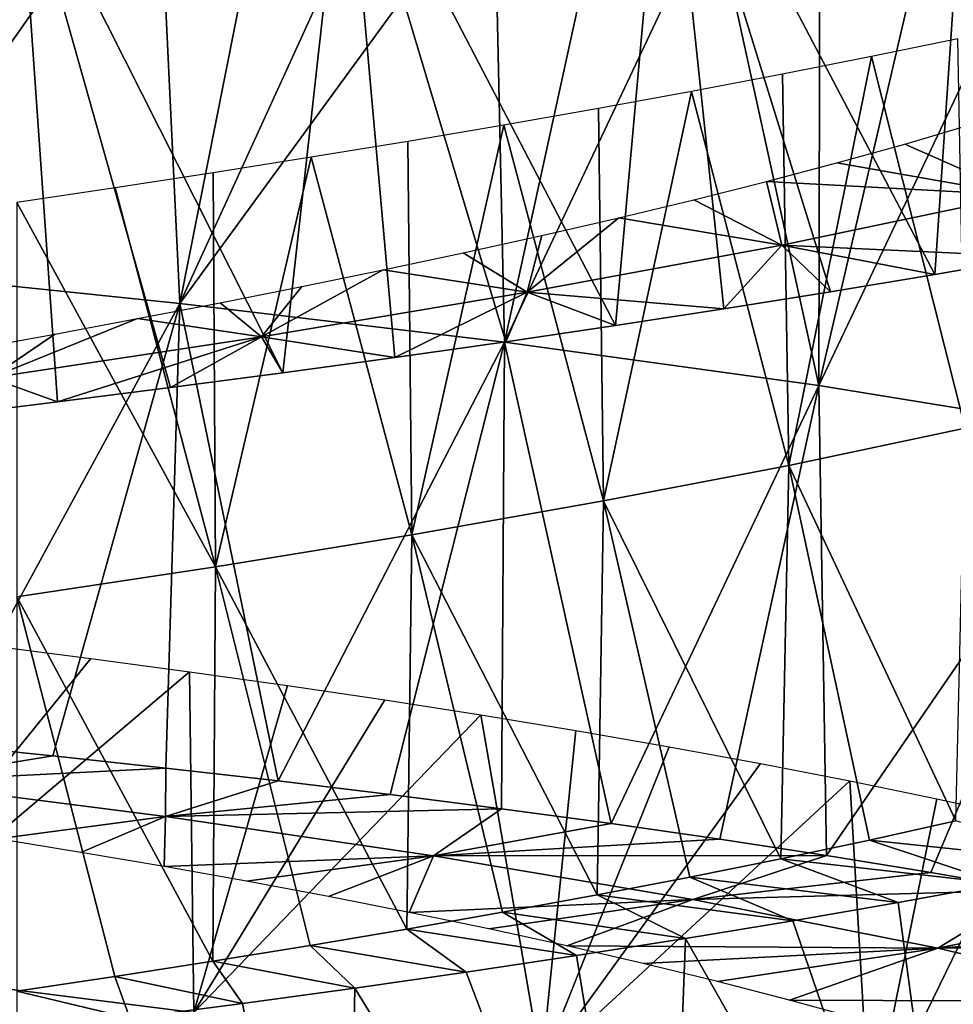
# Model space of a CAD drawing. Header units: millimetres. Extents: x -161 to 161, y -94 to 1149.
# Tile 853 of 1056: x 44.51 to 47.42, y 440.22 to 443.28. Entities that reach past the tile are written whole.
import ezdxf

# ---------------------------------------------------------------- set-up
doc = ezdxf.new("R2010")
doc.units = ezdxf.units.MM
doc.header["$LTSCALE"] = 81.481481
for name, color, linetype in [('82', 7, 'CONTINUOUS'), ('85', 7, 'CONTINUOUS'), ('86', 7, 'CONTINUOUS'), ('87', 7, 'CONTINUOUS'), ('88', 7, 'CONTINUOUS')]:
    doc.layers.add(name, color=color, linetype=linetype)

msp = doc.modelspace()

# ---------------------------------------------------------------- linework, layer by layer
at = {"layer": '82', "color": 7, "linetype": 'CONTINUOUS', "true_color": 0xaaaaaa}
for points in [[(44.4236, 441.3327, -6.2503), (44.7308, 441.2934, -6.2506), (43.9488, 440.3303, -6.3421), (44.4236, 441.3327, -6.2503)], [(44.7308, 441.2934, -6.2506), (45.0376, 441.2522, -6.2345), (43.9488, 440.3303, -6.3421), (44.7308, 441.2934, -6.2506)], [(43.9488, 440.3303, -6.3421), (45.0376, 441.2522, -6.2345), (45.0513, 440.1908, -6.3596), (43.9488, 440.3303, -6.3421)], [(45.0376, 441.2522, -6.2345), (45.343, 441.2092, -6.2023), (45.0513, 440.1908, -6.3596), (45.0376, 441.2522, -6.2345)], [(45.343, 441.2092, -6.2023), (45.646, 441.1643, -6.1543), (45.0513, 440.1908, -6.3596), (45.343, 441.2092, -6.2023)], [(45.646, 441.1643, -6.1543), (45.9457, 441.1177, -6.0904), (45.0513, 440.1908, -6.3596), (45.646, 441.1643, -6.1543)], [(45.0513, 440.1908, -6.3596), (45.9457, 441.1177, -6.0904), (46.1341, 440.0248, -6.1703), (45.0513, 440.1908, -6.3596)], [(45.9457, 441.1177, -6.0904), (46.2412, 441.0692, -6.0111), (46.1341, 440.0248, -6.1703), (45.9457, 441.1177, -6.0904)], [(46.2412, 441.0692, -6.0111), (46.5318, 441.0188, -5.9163), (46.1341, 440.0248, -6.1703), (46.2412, 441.0692, -6.0111)], [(46.5318, 441.0188, -5.9163), (46.8166, 440.9666, -5.8064), (46.1341, 440.0248, -6.1703), (46.5318, 441.0188, -5.9163)], [(46.8166, 440.9666, -5.8064), (47.0948, 440.9126, -5.6815), (46.1341, 440.0248, -6.1703), (46.8166, 440.9666, -5.8064)], [(46.1341, 440.0248, -6.1703), (47.0948, 440.9126, -5.6815), (47.1576, 439.8321, -5.7821), (46.1341, 440.0248, -6.1703)], [(47.0948, 440.9126, -5.6815), (47.3659, 440.8567, -5.5422), (47.1576, 439.8321, -5.7821), (47.0948, 440.9126, -5.6815)], [(47.3659, 440.8567, -5.5422), (47.629, 440.799, -5.3888), (47.1576, 439.8321, -5.7821), (47.3659, 440.8567, -5.5422)], [(47.629, 440.799, -5.3888), (47.8834, 440.7396, -5.2219), (47.1576, 439.8321, -5.7821), (47.629, 440.799, -5.3888)], [(47.1576, 439.8321, -5.7821), (47.8834, 440.7396, -5.2219), (48.0852, 439.6134, -5.2095), (47.1576, 439.8321, -5.7821)], [(44.1168, 439.2531, -6.498), (43.9488, 440.3303, -6.3421), (45.0513, 440.1908, -6.3596), (44.1168, 439.2531, -6.498)]]:
    msp.add_3dface(points, dxfattribs=at)
at = {"layer": '85', "color": 7, "linetype": 'CONTINUOUS', "true_color": 0xaaaaaa}
for points in [[(47.4681, 442.9552, 3.2573), (47.6256, 442.7364, 4.6155), (47.2654, 442.8957, 3.4146), (47.4681, 442.9552, 3.2573)], [(47.2654, 442.8957, 3.4146), (47.6256, 442.7364, 4.6155), (47.0542, 442.8371, 3.5602), (47.2654, 442.8957, 3.4146)], [(47.0542, 442.8371, 3.5602), (47.6256, 442.7364, 4.6155), (46.835, 442.7794, 3.6936), (47.0542, 442.8371, 3.5602)], [(46.835, 442.7794, 3.6936), (46.8828, 442.5811, 5.0068), (46.6085, 442.7224, 3.8146), (46.835, 442.7794, 3.6936)], [(47.6256, 442.7364, 4.6155), (46.8828, 442.5811, 5.0068), (46.835, 442.7794, 3.6936), (47.6256, 442.7364, 4.6155)], [(46.6085, 442.7224, 3.8146), (46.8828, 442.5811, 5.0068), (46.3752, 442.6664, 3.9227), (46.6085, 442.7224, 3.8146)], [(46.8828, 442.5811, 5.0068), (47.6256, 442.7364, 4.6155), (47.6773, 442.5449, 5.9562), (46.8828, 442.5811, 5.0068)], [(46.8828, 442.5811, 5.0068), (46.0893, 442.4339, 5.2855), (46.3752, 442.6664, 3.9227), (46.8828, 442.5811, 5.0068)], [(46.3752, 442.6664, 3.9227), (46.0893, 442.4339, 5.2855), (46.1355, 442.6112, 4.0175), (46.3752, 442.6664, 3.9227)], [(46.1355, 442.6112, 4.0175), (46.0893, 442.4339, 5.2855), (45.8905, 442.5571, 4.0986), (46.1355, 442.6112, 4.0175)], [(46.0893, 442.4339, 5.2855), (46.8828, 442.5811, 5.0068), (46.7025, 442.3823, 6.3515), (46.0893, 442.4339, 5.2855)], [(46.7025, 442.3823, 6.3515), (46.8828, 442.5811, 5.0068), (47.0343, 442.4353, 6.2362), (46.7025, 442.3823, 6.3515)], [(47.0343, 442.4353, 6.2362), (46.8828, 442.5811, 5.0068), (47.3595, 442.4895, 6.1044), (47.0343, 442.4353, 6.2362)], [(47.3595, 442.4895, 6.1044), (46.8828, 442.5811, 5.0068), (47.6773, 442.5449, 5.9562), (47.3595, 442.4895, 6.1044)], [(45.8905, 442.5571, 4.0986), (46.0893, 442.4339, 5.2855), (45.641, 442.504, 4.1657), (45.8905, 442.5571, 4.0986)], [(46.0893, 442.4339, 5.2855), (45.262, 442.2958, 5.4463), (45.641, 442.504, 4.1657), (46.0893, 442.4339, 5.2855)], [(45.641, 442.504, 4.1657), (45.262, 442.2958, 5.4463), (45.3883, 442.452, 4.2187), (45.641, 442.504, 4.1657)], [(45.3883, 442.452, 4.2187), (45.262, 442.2958, 5.4463), (45.1332, 442.4013, 4.2575), (45.3883, 442.452, 4.2187)], [(45.262, 442.2958, 5.4463), (46.0893, 442.4339, 5.2855), (45.6774, 442.2312, 6.5953), (45.262, 442.2958, 5.4463)], [(45.6774, 442.2312, 6.5953), (46.0893, 442.4339, 5.2855), (46.023, 442.2802, 6.5312), (45.6774, 442.2312, 6.5953)], [(46.023, 442.2802, 6.5312), (46.0893, 442.4339, 5.2855), (46.3651, 442.3306, 6.4498), (46.023, 442.2802, 6.5312)], [(46.3651, 442.3306, 6.4498), (46.0893, 442.4339, 5.2855), (46.7025, 442.3823, 6.3515), (46.3651, 442.3306, 6.4498)], [(45.1332, 442.4013, 4.2575), (45.262, 442.2958, 5.4463), (44.8765, 442.3519, 4.2819), (45.1332, 442.4013, 4.2575)], [(45.262, 442.2958, 5.4463), (44.4187, 442.1676, 5.4855), (44.8765, 442.3519, 4.2819), (45.262, 442.2958, 5.4463)], [(44.8765, 442.3519, 4.2819), (44.4187, 442.1676, 5.4855), (44.6186, 442.3036, 4.2918), (44.8765, 442.3519, 4.2819)], [(44.6186, 442.3036, 4.2918), (44.4187, 442.1676, 5.4855), (44.3604, 442.2566, 4.2872), (44.6186, 442.3036, 4.2918)], [(44.4187, 442.1676, 5.4855), (45.262, 442.2958, 5.4463), (44.6275, 442.0929, 6.6829), (44.4187, 442.1676, 5.4855)], [(44.6275, 442.0929, 6.6829), (45.262, 442.2958, 5.4463), (44.9789, 442.1375, 6.6713), (44.6275, 442.0929, 6.6829)], [(44.9789, 442.1375, 6.6713), (45.262, 442.2958, 5.4463), (45.3291, 442.1836, 6.642), (44.9789, 442.1375, 6.6713)], [(45.3291, 442.1836, 6.642), (45.262, 442.2958, 5.4463), (45.6774, 442.2312, 6.5953), (45.3291, 442.1836, 6.642)], [(44.2757, 442.0497, 6.6768), (44.4187, 442.1676, 5.4855), (44.6275, 442.0929, 6.6829), (44.2757, 442.0497, 6.6768)], [(44.6124, 440.9903, -7.4968), (44.1182, 440.9092, -6.2862), (44.2606, 441.0262, -7.4893), (44.6124, 440.9903, -7.4968)], [(44.964, 440.9524, -7.4865), (44.1182, 440.9092, -6.2862), (44.6124, 440.9903, -7.4968), (44.964, 440.9524, -7.4865)], [(44.9629, 440.8016, -6.2928), (44.1182, 440.9092, -6.2862), (44.964, 440.9524, -7.4865), (44.9629, 440.8016, -6.2928)], [(45.3146, 440.9123, -7.4587), (44.9629, 440.8016, -6.2928), (44.964, 440.9524, -7.4865), (45.3146, 440.9123, -7.4587)], [(45.6634, 440.8701, -7.4134), (44.9629, 440.8016, -6.2928), (45.3146, 440.9123, -7.4587), (45.6634, 440.8701, -7.4134)], [(44.1182, 440.9092, -6.2862), (44.9629, 440.8016, -6.2928), (44.4405, 440.7322, -5.1111), (44.1182, 440.9092, -6.2862)], [(46.0094, 440.8257, -7.3509), (44.9629, 440.8016, -6.2928), (45.6634, 440.8701, -7.4134), (46.0094, 440.8257, -7.3509)], [(45.7979, 440.6794, -6.1776), (44.9629, 440.8016, -6.2928), (46.0094, 440.8257, -7.3509), (45.7979, 440.6794, -6.1776)], [(46.3517, 440.7792, -7.2713), (45.7979, 440.6794, -6.1776), (46.0094, 440.8257, -7.3509), (46.3517, 440.7792, -7.2713)], [(44.4405, 440.7322, -5.1111), (44.9629, 440.8016, -6.2928), (44.6999, 440.6897, -5.1121), (44.4405, 440.7322, -5.1111)], [(44.6999, 440.6897, -5.1121), (44.9629, 440.8016, -6.2928), (44.9587, 440.6455, -5.0985), (44.6999, 440.6897, -5.1121)], [(44.9629, 440.8016, -6.2928), (45.7979, 440.6794, -6.1776), (44.9587, 440.6455, -5.0985), (44.9629, 440.8016, -6.2928)], [(46.6894, 440.7306, -7.1747), (45.7979, 440.6794, -6.1776), (46.3517, 440.7792, -7.2713), (46.6894, 440.7306, -7.1747)], [(47.0214, 440.6799, -7.0614), (45.7979, 440.6794, -6.1776), (46.6894, 440.7306, -7.1747), (47.0214, 440.6799, -7.0614)], [(44.9587, 440.6455, -5.0985), (45.7979, 440.6794, -6.1776), (45.216, 440.5996, -5.0704), (44.9587, 440.6455, -5.0985)], [(45.216, 440.5996, -5.0704), (45.7979, 440.6794, -6.1776), (45.4709, 440.5519, -5.0282), (45.216, 440.5996, -5.0704)], [(45.4709, 440.5519, -5.0282), (45.7979, 440.6794, -6.1776), (45.7227, 440.5025, -4.9719), (45.4709, 440.5519, -5.0282)], [(45.7979, 440.6794, -6.1776), (46.6054, 440.5426, -5.9441), (45.7227, 440.5025, -4.9719), (45.7979, 440.6794, -6.1776)], [(46.6054, 440.5426, -5.9441), (45.7979, 440.6794, -6.1776), (47.0214, 440.6799, -7.0614), (46.6054, 440.5426, -5.9441)], [(47.347, 440.6271, -6.9316), (46.6054, 440.5426, -5.9441), (47.0214, 440.6799, -7.0614), (47.347, 440.6271, -6.9316)], [(47.6654, 440.5721, -6.7856), (46.6054, 440.5426, -5.9441), (47.347, 440.6271, -6.9316), (47.6654, 440.5721, -6.7856)], [(45.7227, 440.5025, -4.9719), (46.6054, 440.5426, -5.9441), (45.9705, 440.4514, -4.9017), (45.7227, 440.5025, -4.9719)], [(45.9705, 440.4514, -4.9017), (46.6054, 440.5426, -5.9441), (46.2135, 440.3986, -4.8178), (45.9705, 440.4514, -4.9017)], [(46.6054, 440.5426, -5.9441), (47.3681, 440.391, -5.5964), (46.2135, 440.3986, -4.8178), (46.6054, 440.5426, -5.9441)], [(47.3681, 440.391, -5.5964), (46.6054, 440.5426, -5.9441), (47.6654, 440.5721, -6.7856), (47.3681, 440.391, -5.5964)], [(47.9757, 440.515, -6.6238), (47.3681, 440.391, -5.5964), (47.6654, 440.5721, -6.7856), (47.9757, 440.515, -6.6238)], [(48.2774, 440.4559, -6.4467), (47.3681, 440.391, -5.5964), (47.9757, 440.515, -6.6238), (48.2774, 440.4559, -6.4467)], [(48.5697, 440.3948, -6.2549), (47.3681, 440.391, -5.5964), (48.2774, 440.4559, -6.4467), (48.5697, 440.3948, -6.2549)], [(46.2135, 440.3986, -4.8178), (47.3681, 440.391, -5.5964), (46.4511, 440.344, -4.7204), (46.2135, 440.3986, -4.8178)], [(46.4511, 440.344, -4.7204), (47.3681, 440.391, -5.5964), (46.6825, 440.2877, -4.6099), (46.4511, 440.344, -4.7204)], [(46.6825, 440.2877, -4.6099), (47.3681, 440.391, -5.5964), (46.907, 440.2296, -4.4866), (46.6825, 440.2877, -4.6099)], [(47.3681, 440.391, -5.5964), (48.07, 440.2253, -5.1431), (46.907, 440.2296, -4.4866), (47.3681, 440.391, -5.5964)], [(48.07, 440.2253, -5.1431), (47.3681, 440.391, -5.5964), (48.5697, 440.3948, -6.2549), (48.07, 440.2253, -5.1431)], [(46.907, 440.2296, -4.4866), (48.07, 440.2253, -5.1431), (47.1241, 440.1699, -4.3509), (46.907, 440.2296, -4.4866)], [(47.1241, 440.1699, -4.3509), (48.07, 440.2253, -5.1431), (47.3329, 440.1086, -4.2035), (47.1241, 440.1699, -4.3509)], [(48.07, 440.2253, -5.1431), (48.6963, 440.0462, -4.5941), (47.3329, 440.1086, -4.2035), (48.07, 440.2253, -5.1431)]]:
    msp.add_3dface(points, dxfattribs=at)
at = {"layer": '86', "color": 7, "linetype": 'CONTINUOUS', "true_color": 0xaaaaaa}
for points in [[(47.1558, 440.728, 4.703), (47.879, 440.6517, 5.6744), (47.4246, 440.7877, 4.5607), (47.1558, 440.728, 4.703)], [(46.8795, 440.6697, 4.831), (47.5659, 440.5919, 5.8317), (47.1558, 440.728, 4.703), (46.8795, 440.6697, 4.831)], [(47.5659, 440.5919, 5.8317), (47.879, 440.6517, 5.6744), (47.1558, 440.728, 4.703), (47.5659, 440.5919, 5.8317)], [(46.5964, 440.6127, 4.9442), (47.245, 440.5337, 5.973), (46.8795, 440.6697, 4.831), (46.5964, 440.6127, 4.9442)], [(47.245, 440.5337, 5.973), (47.5659, 440.5919, 5.8317), (46.8795, 440.6697, 4.831), (47.245, 440.5337, 5.973)], [(46.3073, 440.5571, 5.0422), (46.917, 440.477, 6.0979), (46.5964, 440.6127, 4.9442), (46.3073, 440.5571, 5.0422)], [(46.917, 440.477, 6.0979), (47.245, 440.5337, 5.973), (46.5964, 440.6127, 4.9442), (46.917, 440.477, 6.0979)], [(46.0132, 440.5031, 5.1247), (46.5827, 440.4219, 6.2061), (46.3073, 440.5571, 5.0422), (46.0132, 440.5031, 5.1247)], [(46.5827, 440.4219, 6.2061), (46.917, 440.477, 6.0979), (46.3073, 440.5571, 5.0422), (46.5827, 440.4219, 6.2061)], [(45.7152, 440.4508, 5.1916), (46.2433, 440.3686, 6.2973), (46.0132, 440.5031, 5.1247), (45.7152, 440.4508, 5.1916)], [(46.2433, 440.3686, 6.2973), (46.5827, 440.4219, 6.2061), (46.0132, 440.5031, 5.1247), (46.2433, 440.3686, 6.2973)], [(45.4141, 440.4, 5.2428), (45.8997, 440.317, 6.3714), (45.7152, 440.4508, 5.1916), (45.4141, 440.4, 5.2428)], [(45.8997, 440.317, 6.3714), (46.2433, 440.3686, 6.2973), (45.7152, 440.4508, 5.1916), (45.8997, 440.317, 6.3714)], [(45.1106, 440.351, 5.2782), (45.5526, 440.2671, 6.4282), (45.4141, 440.4, 5.2428), (45.1106, 440.351, 5.2782)], [(45.5526, 440.2671, 6.4282), (45.8997, 440.317, 6.3714), (45.4141, 440.4, 5.2428), (45.5526, 440.2671, 6.4282)], [(44.8056, 440.3036, 5.2975), (45.2031, 440.2191, 6.4677), (45.1106, 440.351, 5.2782), (44.8056, 440.3036, 5.2975)], [(45.2031, 440.2191, 6.4677), (45.5526, 440.2671, 6.4282), (45.1106, 440.351, 5.2782), (45.2031, 440.2191, 6.4677)], [(44.5, 440.258, 5.3008), (44.8519, 440.173, 6.4896), (44.8056, 440.3036, 5.2975), (44.5, 440.258, 5.3008)], [(44.8519, 440.173, 6.4896), (45.2031, 440.2191, 6.4677), (44.8056, 440.3036, 5.2975), (44.8519, 440.173, 6.4896)], [(44.5, 440.258, 5.3008), (44.5, 440.1287, 6.4938), (44.8519, 440.173, 6.4896), (44.5, 440.258, 5.3008)]]:
    msp.add_3dface(points, dxfattribs=at)
at = {"layer": '87', "color": 7, "linetype": 'CONTINUOUS', "true_color": 0xaaaaaa}
for points in [[(47.3595, 442.4895, 6.1044), (47.4771, 444.2321, 6.1744), (46.5229, 444.084, 6.5317), (47.3595, 442.4895, 6.1044)], [(47.3595, 442.4895, 6.1044), (47.6773, 442.5449, 5.9562), (47.4771, 444.2321, 6.1744), (47.3595, 442.4895, 6.1044)], [(46.3651, 442.3306, 6.4498), (46.5229, 444.084, 6.5317), (45.5254, 443.9439, 6.7463), (46.3651, 442.3306, 6.4498)], [(46.3651, 442.3306, 6.4498), (46.7025, 442.3823, 6.3515), (46.5229, 444.084, 6.5317), (46.3651, 442.3306, 6.4498)], [(46.7025, 442.3823, 6.3515), (47.0343, 442.4353, 6.2362), (46.5229, 444.084, 6.5317), (46.7025, 442.3823, 6.3515)], [(47.0343, 442.4353, 6.2362), (47.3595, 442.4895, 6.1044), (46.5229, 444.084, 6.5317), (47.0343, 442.4353, 6.2362)], [(44.2337, 443.9354, -7.2073), (44.5863, 443.8992, -7.2146), (43.9859, 442.505, -7.3168), (44.2337, 443.9354, -7.2073)], [(45.3291, 442.1836, 6.642), (45.5254, 443.9439, 6.7463), (44.5062, 443.8129, 6.8139), (45.3291, 442.1836, 6.642)], [(45.3291, 442.1836, 6.642), (45.6774, 442.2312, 6.5953), (45.5254, 443.9439, 6.7463), (45.3291, 442.1836, 6.642)], [(45.6774, 442.2312, 6.5953), (46.023, 442.2802, 6.5312), (45.5254, 443.9439, 6.7463), (45.6774, 442.2312, 6.5953)], [(46.023, 442.2802, 6.5312), (46.3651, 442.3306, 6.4498), (45.5254, 443.9439, 6.7463), (46.023, 442.2802, 6.5312)], [(44.5863, 443.8992, -7.2146), (44.9388, 443.8617, -7.2041), (43.9859, 442.505, -7.3168), (44.5863, 443.8992, -7.2146)], [(43.9859, 442.505, -7.3168), (44.9388, 443.8617, -7.2041), (45.0079, 442.3994, -7.3275), (43.9859, 442.505, -7.3168)], [(44.9388, 443.8617, -7.2041), (45.2902, 443.8228, -7.1759), (45.0079, 442.3994, -7.3275), (44.9388, 443.8617, -7.2041)], [(44.2757, 442.0497, 6.6768), (44.6275, 442.0929, 6.6829), (44.5062, 443.8129, 6.8139), (44.2757, 442.0497, 6.6768)], [(44.6275, 442.0929, 6.6829), (44.9789, 442.1375, 6.6713), (44.5062, 443.8129, 6.8139), (44.6275, 442.0929, 6.6829)], [(44.9789, 442.1375, 6.6713), (45.3291, 442.1836, 6.642), (44.5062, 443.8129, 6.8139), (44.9789, 442.1375, 6.6713)], [(45.2902, 443.8228, -7.1759), (45.6398, 443.7824, -7.1301), (45.0079, 442.3994, -7.3275), (45.2902, 443.8228, -7.1759)], [(45.6398, 443.7824, -7.1301), (45.9865, 443.7407, -7.0669), (45.0079, 442.3994, -7.3275), (45.6398, 443.7824, -7.1301)], [(45.0079, 442.3994, -7.3275), (45.9865, 443.7407, -7.0669), (46.0191, 442.2791, -7.1899), (45.0079, 442.3994, -7.3275)], [(45.9865, 443.7407, -7.0669), (46.3296, 443.6975, -6.9865), (46.0191, 442.2791, -7.1899), (45.9865, 443.7407, -7.0669)], [(46.3296, 443.6975, -6.9865), (46.668, 443.6528, -6.8891), (46.0191, 442.2791, -7.1899), (46.3296, 443.6975, -6.9865)], [(46.0191, 442.2791, -7.1899), (46.668, 443.6528, -6.8891), (46.9981, 442.1439, -6.9083), (46.0191, 442.2791, -7.1899)], [(46.668, 443.6528, -6.8891), (47.001, 443.6067, -6.7747), (46.9981, 442.1439, -6.9083), (46.668, 443.6528, -6.8891)], [(47.001, 443.6067, -6.7747), (47.3275, 443.559, -6.6437), (46.9981, 442.1439, -6.9083), (47.001, 443.6067, -6.7747)], [(47.3275, 443.559, -6.6437), (47.6469, 443.51, -6.4962), (46.9981, 442.1439, -6.9083), (47.3275, 443.559, -6.6437)], [(46.9981, 442.1439, -6.9083), (47.6469, 443.51, -6.4962), (47.9234, 441.9936, -6.4876), (46.9981, 442.1439, -6.9083)], [(44.2606, 441.0262, -7.4893), (43.9859, 442.505, -7.3168), (45.0079, 442.3994, -7.3275), (44.2606, 441.0262, -7.4893)], [(44.6124, 440.9903, -7.4968), (44.2606, 441.0262, -7.4893), (45.0079, 442.3994, -7.3275), (44.6124, 440.9903, -7.4968)], [(44.964, 440.9524, -7.4865), (44.6124, 440.9903, -7.4968), (45.0079, 442.3994, -7.3275), (44.964, 440.9524, -7.4865)], [(45.3146, 440.9123, -7.4587), (44.964, 440.9524, -7.4865), (45.0079, 442.3994, -7.3275), (45.3146, 440.9123, -7.4587)], [(45.3146, 440.9123, -7.4587), (45.0079, 442.3994, -7.3275), (46.0191, 442.2791, -7.1899), (45.3146, 440.9123, -7.4587)], [(45.6634, 440.8701, -7.4134), (45.3146, 440.9123, -7.4587), (46.0191, 442.2791, -7.1899), (45.6634, 440.8701, -7.4134)], [(46.0094, 440.8257, -7.3509), (45.6634, 440.8701, -7.4134), (46.0191, 442.2791, -7.1899), (46.0094, 440.8257, -7.3509)], [(46.3517, 440.7792, -7.2713), (46.0094, 440.8257, -7.3509), (46.0191, 442.2791, -7.1899), (46.3517, 440.7792, -7.2713)], [(46.3517, 440.7792, -7.2713), (46.0191, 442.2791, -7.1899), (46.9981, 442.1439, -6.9083), (46.3517, 440.7792, -7.2713)], [(46.6894, 440.7306, -7.1747), (46.3517, 440.7792, -7.2713), (46.9981, 442.1439, -6.9083), (46.6894, 440.7306, -7.1747)], [(47.0214, 440.6799, -7.0614), (46.6894, 440.7306, -7.1747), (46.9981, 442.1439, -6.9083), (47.0214, 440.6799, -7.0614)], [(47.0214, 440.6799, -7.0614), (46.9981, 442.1439, -6.9083), (47.9234, 441.9936, -6.4876), (47.0214, 440.6799, -7.0614)], [(47.347, 440.6271, -6.9316), (47.0214, 440.6799, -7.0614), (47.9234, 441.9936, -6.4876), (47.347, 440.6271, -6.9316)], [(47.6654, 440.5721, -6.7856), (47.347, 440.6271, -6.9316), (47.9234, 441.9936, -6.4876), (47.6654, 440.5721, -6.7856)], [(47.5659, 440.5919, 5.8317), (47.245, 440.5337, 5.973), (47.4715, 438.8589, 5.6796), (47.5659, 440.5919, 5.8317)], [(47.245, 440.5337, 5.973), (46.917, 440.477, 6.0979), (47.4715, 438.8589, 5.6796), (47.245, 440.5337, 5.973)], [(46.917, 440.477, 6.0979), (46.5827, 440.4219, 6.2061), (47.4715, 438.8589, 5.6796), (46.917, 440.477, 6.0979)], [(46.5827, 440.4219, 6.2061), (46.2433, 440.3686, 6.2973), (46.517, 438.6888, 6.0262), (46.5827, 440.4219, 6.2061)], [(47.4715, 438.8589, 5.6796), (46.5827, 440.4219, 6.2061), (46.517, 438.6888, 6.0262), (47.4715, 438.8589, 5.6796)], [(46.2433, 440.3686, 6.2973), (45.8997, 440.317, 6.3714), (46.517, 438.6888, 6.0262), (46.2433, 440.3686, 6.2973)], [(45.8997, 440.317, 6.3714), (45.5526, 440.2671, 6.4282), (46.517, 438.6888, 6.0262), (45.8997, 440.317, 6.3714)], [(45.5526, 440.2671, 6.4282), (45.2031, 440.2191, 6.4677), (45.5193, 438.5358, 6.2307), (45.5526, 440.2671, 6.4282)], [(46.517, 438.6888, 6.0262), (45.5526, 440.2671, 6.4282), (45.5193, 438.5358, 6.2307), (46.517, 438.6888, 6.0262)], [(45.2031, 440.2191, 6.4677), (44.8519, 440.173, 6.4896), (45.5193, 438.5358, 6.2307), (45.2031, 440.2191, 6.4677)]]:
    msp.add_3dface(points, dxfattribs=at)
at = {"layer": '88', "color": 7, "linetype": 'CONTINUOUS', "true_color": 0xaaaaaa}
for points in [[(47.1619, 443.1678, 4.9171), (47.4537, 442.0106, 4.6606), (47.4312, 443.2235, 4.7724), (47.1619, 443.1678, 4.9171)], [(46.8851, 443.1129, 5.0474), (46.9045, 441.895, 4.9383), (47.1619, 443.1678, 4.9171), (46.8851, 443.1129, 5.0474)], [(46.9045, 441.895, 4.9383), (47.4537, 442.0106, 4.6606), (47.1619, 443.1678, 4.9171), (46.9045, 441.895, 4.9383)], [(46.6014, 443.0591, 5.1627), (46.9045, 441.895, 4.9383), (46.8851, 443.1129, 5.0474), (46.6014, 443.0591, 5.1627)], [(46.3117, 443.0062, 5.2627), (46.3279, 441.7843, 5.1555), (46.6014, 443.0591, 5.1627), (46.3117, 443.0062, 5.2627)], [(46.3279, 441.7843, 5.1555), (46.9045, 441.895, 4.9383), (46.6014, 443.0591, 5.1627), (46.3279, 441.7843, 5.1555)], [(46.017, 442.9545, 5.3472), (46.3279, 441.7843, 5.1555), (46.3117, 443.0062, 5.2627), (46.017, 442.9545, 5.3472)], [(45.7184, 442.904, 5.4159), (45.7303, 441.6788, 5.3099), (46.017, 442.9545, 5.3472), (45.7184, 442.904, 5.4159)], [(45.7303, 441.6788, 5.3099), (46.3279, 441.7843, 5.1555), (46.017, 442.9545, 5.3472), (45.7303, 441.6788, 5.3099)], [(45.4165, 442.8546, 5.4688), (45.7303, 441.6788, 5.3099), (45.7184, 442.904, 5.4159), (45.4165, 442.8546, 5.4688)], [(45.1122, 442.8064, 5.5058), (45.1187, 441.579, 5.4001), (45.4165, 442.8546, 5.4688), (45.1122, 442.8064, 5.5058)], [(45.1187, 441.579, 5.4001), (45.7303, 441.6788, 5.3099), (45.4165, 442.8546, 5.4688), (45.1187, 441.579, 5.4001)], [(44.8065, 442.7595, 5.5266), (45.1187, 441.579, 5.4001), (45.1122, 442.8064, 5.5058), (44.8065, 442.7595, 5.5266)], [(44.5, 442.7139, 5.5312), (45.1187, 441.579, 5.4001), (44.8065, 442.7595, 5.5266), (44.5, 442.7139, 5.5312)], [(44.5, 442.7139, 5.5312), (44.5, 441.4851, 5.4248), (45.1187, 441.579, 5.4001), (44.5, 442.7139, 5.5312)], [(47.4246, 440.7877, 4.5607), (47.4537, 442.0106, 4.6606), (46.9045, 441.895, 4.9383), (47.4246, 440.7877, 4.5607)], [(46.8795, 440.6697, 4.831), (46.9045, 441.895, 4.9383), (46.3279, 441.7843, 5.1555), (46.8795, 440.6697, 4.831)], [(46.8795, 440.6697, 4.831), (47.1558, 440.728, 4.703), (46.9045, 441.895, 4.9383), (46.8795, 440.6697, 4.831)], [(47.1558, 440.728, 4.703), (47.4246, 440.7877, 4.5607), (46.9045, 441.895, 4.9383), (47.1558, 440.728, 4.703)], [(46.3073, 440.5571, 5.0422), (46.3279, 441.7843, 5.1555), (45.7303, 441.6788, 5.3099), (46.3073, 440.5571, 5.0422)], [(46.3073, 440.5571, 5.0422), (46.5964, 440.6127, 4.9442), (46.3279, 441.7843, 5.1555), (46.3073, 440.5571, 5.0422)], [(46.5964, 440.6127, 4.9442), (46.8795, 440.6697, 4.831), (46.3279, 441.7843, 5.1555), (46.5964, 440.6127, 4.9442)], [(45.7152, 440.4508, 5.1916), (45.7303, 441.6788, 5.3099), (45.1187, 441.579, 5.4001), (45.7152, 440.4508, 5.1916)], [(45.7152, 440.4508, 5.1916), (46.0132, 440.5031, 5.1247), (45.7303, 441.6788, 5.3099), (45.7152, 440.4508, 5.1916)], [(46.0132, 440.5031, 5.1247), (46.3073, 440.5571, 5.0422), (45.7303, 441.6788, 5.3099), (46.0132, 440.5031, 5.1247)], [(44.5, 441.4851, 5.4248), (45.1106, 440.351, 5.2782), (45.1187, 441.579, 5.4001), (44.5, 441.4851, 5.4248)], [(45.1106, 440.351, 5.2782), (45.4141, 440.4, 5.2428), (45.1187, 441.579, 5.4001), (45.1106, 440.351, 5.2782)], [(45.4141, 440.4, 5.2428), (45.7152, 440.4508, 5.1916), (45.1187, 441.579, 5.4001), (45.4141, 440.4, 5.2428)], [(44.5, 441.4851, 5.4248), (44.5, 440.258, 5.3008), (44.8056, 440.3036, 5.2975), (44.5, 441.4851, 5.4248)], [(44.5, 441.4851, 5.4248), (44.8056, 440.3036, 5.2975), (45.1106, 440.351, 5.2782), (44.5, 441.4851, 5.4248)]]:
    msp.add_3dface(points, dxfattribs=at)

doc.saveas('drawing.dxf')
